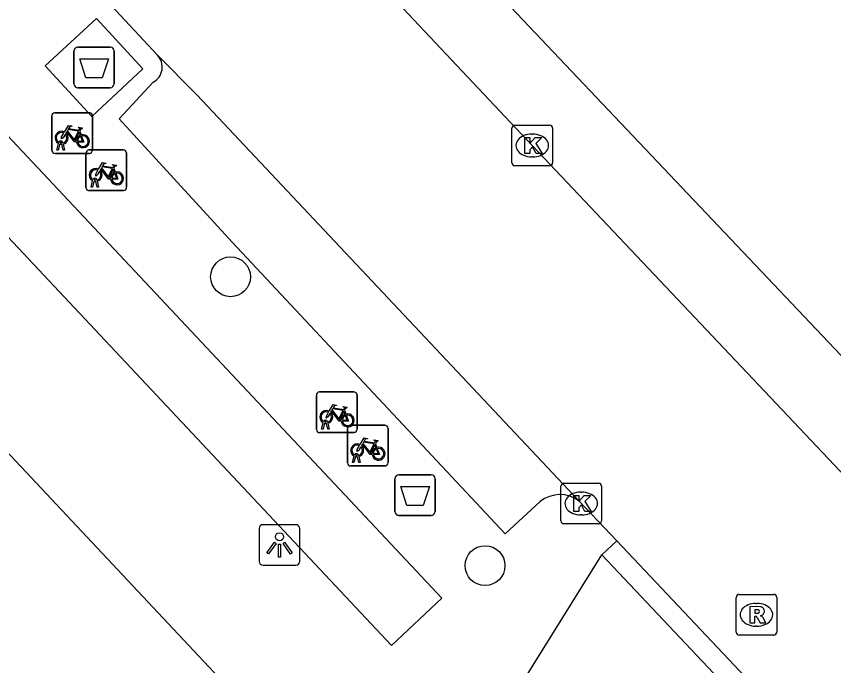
# Model space of a CAD drawing. Extents: x 162347 to 162868, y 381221 to 381813.
# Drawn here: x 162618.54 to 162638.63, y 381348.99 to 381364.96 of the extents above; entities that cross this region are included whole.
import ezdxf

# ---------------------------------------------------------------- set-up
doc = ezdxf.new("R2010")
doc.units = 0
for name, color, linetype in [('IMGEO_Afval_apart_plaats', 7, 'Continuous'), ('IMGEO_Afvalbak', 7, 'Continuous'), ('IMGEO_Boom', 7, 'Continuous'), ('IMGEO_Fietsenrek', 7, 'Continuous'), ('IMGEO_Kolk', 7, 'Continuous'), ('IMGEO_Lichtpunt', 7, 'Continuous'), ('IMGEO_Pand', 7, 'Continuous'), ('IMGEO_Rijbaan_lokaal_gesloten', 7, 'Continuous'), ('IMGEO_Rioolput', 7, 'Continuous'), ('IMGEO_Voetpad_gesloten', 7, 'Continuous'), ('IMGEO_Voetpad_open', 7, 'Continuous')]:
    doc.layers.add(name, color=color, linetype=linetype)

msp = doc.modelspace()

# ---------------------------------------------------------------- linework, layer by layer
at = {"layer": 'IMGEO_Afval_apart_plaats'}
for p, q in [((162619.952, 381363.304), (162619.952, 381364.104)), ((162619.952, 381364.104), (162619.952, 381363.304)), ((162620.052, 381364.204), (162620.842, 381364.204)), ((162620.842, 381364.204), (162620.052, 381364.204)), ((162620.942, 381364.104), (162620.942, 381363.304)), ((162620.942, 381363.304), (162620.942, 381364.104)), ((162620.842, 381363.204), (162620.052, 381363.204)), ((162620.052, 381363.204), (162620.842, 381363.204))]:
    msp.add_line(p, q, dxfattribs=at)
msp.add_lwpolyline([(162620.095, 381363.918), (162620.799, 381363.918), (162620.65, 381363.448), (162620.244, 381363.448), (162620.095, 381363.918)], dxfattribs=at)
for centre, start, end in [((162620.052, 381364.104), 90, 180), ((162620.052, 381364.104), 90, 180), ((162620.842, 381364.104), 0, 90), ((162620.842, 381364.104), 360, 90), ((162620.052, 381363.304), 180, 270), ((162620.052, 381363.304), 180, 270), ((162620.842, 381363.304), 270, 0), ((162620.842, 381363.304), 270, 0)]:
    msp.add_arc(centre, 0.1, start, end, dxfattribs=at)
at = {"layer": 'IMGEO_Afvalbak'}
for p, q in [((162627.943, 381353.689), (162628.733, 381353.689)), ((162628.733, 381353.689), (162627.943, 381353.689)), ((162627.843, 381352.789), (162627.843, 381353.589)), ((162627.843, 381353.589), (162627.843, 381352.789)), ((162628.833, 381353.589), (162628.833, 381352.789)), ((162628.833, 381352.789), (162628.833, 381353.589)), ((162628.733, 381352.689), (162627.943, 381352.689)), ((162627.943, 381352.689), (162628.733, 381352.689))]:
    msp.add_line(p, q, dxfattribs=at)
msp.add_lwpolyline([(162627.986, 381353.403), (162628.69, 381353.403), (162628.541, 381352.933), (162628.135, 381352.933), (162627.986, 381353.403)], dxfattribs=at)
for centre, start, end in [((162627.943, 381353.589), 90, 180), ((162627.943, 381353.589), 90, 180), ((162628.733, 381353.589), 0, 90), ((162628.733, 381353.589), 360, 90), ((162627.943, 381352.789), 180, 270), ((162627.943, 381352.789), 180, 270), ((162628.733, 381352.789), 270, 0), ((162628.733, 381352.789), 270, 0)]:
    msp.add_arc(centre, 0.1, start, end, dxfattribs=at)
at = {"layer": 'IMGEO_Boom'}
for centre in [(162623.803, 381358.556), (162630.06, 381351.454)]:
    msp.add_circle(centre, 0.489, dxfattribs=at)
at = {"layer": 'IMGEO_Fietsenrek'}
for p, q in [((162619.408, 381361.665), (162619.408, 381362.506)), ((162619.408, 381362.506), (162619.408, 381361.665)), ((162619.483, 381362.59), (162620.324, 381362.59)), ((162620.324, 381362.59), (162619.483, 381362.59)), ((162620.408, 381362.515), (162620.408, 381361.674)), ((162620.408, 381361.674), (162620.408, 381362.515)), ((162620.095, 381362.139), (162620.131, 381362.044)), ((162619.646, 381361.846), (162619.645, 381361.85)), ((162619.677, 381361.857), (162619.678, 381361.85)), ((162619.535, 381361.674), (162619.574, 381361.834)), ((162619.569, 381361.674), (162619.535, 381361.674)), ((162619.604, 381361.822), (162619.569, 381361.674)), ((162619.687, 381361.674), (162619.653, 381361.816)), ((162619.685, 381361.82), (162619.72, 381361.674)), ((162619.72, 381361.674), (162619.687, 381361.674)), ((162620.321, 381361.676), (162621.162, 381361.676)), ((162621.162, 381361.676), (162620.321, 381361.676)), ((162620.333, 381361.59), (162619.492, 381361.59)), ((162619.492, 381361.59), (162620.333, 381361.59)), ((162620.246, 381360.751), (162620.246, 381361.592)), ((162620.246, 381361.592), (162620.246, 381360.751)), ((162621.246, 381361.601), (162621.246, 381360.76)), ((162621.246, 381360.76), (162621.246, 381361.601)), ((162620.933, 381361.225), (162620.969, 381361.13)), ((162620.373, 381360.76), (162620.412, 381360.92)), ((162620.442, 381360.908), (162620.407, 381360.76)), ((162620.484, 381360.932), (162620.483, 381360.936)), ((162620.525, 381360.76), (162620.491, 381360.902)), ((162620.515, 381360.943), (162620.516, 381360.936)), ((162620.523, 381360.906), (162620.558, 381360.76)), ((162621.171, 381360.676), (162620.33, 381360.676)), ((162620.33, 381360.676), (162621.171, 381360.676)), ((162620.407, 381360.76), (162620.373, 381360.76)), ((162620.558, 381360.76), (162620.525, 381360.76)), ((162625.915, 381354.8), (162625.915, 381355.641)), ((162625.915, 381355.641), (162625.915, 381354.8)), ((162625.99, 381355.725), (162626.831, 381355.725)), ((162626.831, 381355.725), (162625.99, 381355.725)), ((162626.915, 381355.65), (162626.915, 381354.809)), ((162626.915, 381354.809), (162626.915, 381355.65)), ((162626.602, 381355.274), (162626.638, 381355.179)), ((162626.042, 381354.809), (162626.081, 381354.969)), ((162626.076, 381354.809), (162626.042, 381354.809)), ((162626.111, 381354.957), (162626.076, 381354.809)), ((162626.153, 381354.981), (162626.152, 381354.985)), ((162626.194, 381354.809), (162626.16, 381354.951)), ((162626.184, 381354.992), (162626.185, 381354.985)), ((162626.192, 381354.955), (162626.227, 381354.809)), ((162626.227, 381354.809), (162626.194, 381354.809)), ((162626.676, 381353.979), (162626.676, 381354.82)), ((162626.676, 381354.82), (162626.676, 381353.979)), ((162626.751, 381354.904), (162627.592, 381354.904)), ((162627.592, 381354.904), (162626.751, 381354.904)), ((162627.676, 381354.829), (162627.676, 381353.988)), ((162627.676, 381353.988), (162627.676, 381354.829)), ((162626.84, 381354.725), (162625.999, 381354.725)), ((162625.999, 381354.725), (162626.84, 381354.725)), ((162627.363, 381354.453), (162627.399, 381354.358)), ((162626.803, 381353.988), (162626.842, 381354.148)), ((162626.872, 381354.136), (162626.837, 381353.988)), ((162626.914, 381354.16), (162626.913, 381354.164)), ((162626.955, 381353.988), (162626.921, 381354.13)), ((162626.945, 381354.171), (162626.946, 381354.164)), ((162626.953, 381354.134), (162626.988, 381353.988)), ((162627.601, 381353.904), (162626.76, 381353.904)), ((162626.76, 381353.904), (162627.601, 381353.904)), ((162626.837, 381353.988), (162626.803, 381353.988)), ((162626.988, 381353.988), (162626.955, 381353.988))]:
    msp.add_line(p, q, dxfattribs=at)
for points in [[(162619.721, 381362.116), (162619.816, 381362.28), (162619.902, 381362.266), (162619.904, 381362.257), (162619.848, 381362.246), (162619.821, 381362.201), (162620.077, 381362.16)], [(162619.742, 381362.064), (162619.69, 381361.974), (162619.65, 381361.949), (162619.651, 381361.996), (162619.706, 381362.09)], [(162620.017, 381361.872), (162619.967, 381361.872), (162619.776, 381362.123), (162619.757, 381362.091)], [(162620.064, 381362.135), (162619.807, 381362.176), (162619.79, 381362.147), (162619.957, 381361.927), (162620.064, 381362.135)], [(162620.112, 381362.037), (162620.082, 381362.114), (162619.973, 381361.896), (162620.016, 381361.896)], [(162620.077, 381362.16), (162620.102, 381362.209), (162620.096, 381362.213), (162620.073, 381362.217), (162620.061, 381362.224), (162620.06, 381362.227), (162620.062, 381362.232), (162620.157, 381362.217), (162620.159, 381362.207), (162620.149, 381362.194), (162620.137, 381362.188), (162620.123, 381362.194), (162620.095, 381362.139)], [(162620.046, 381361.896), (162620.166, 381361.895), (162620.122, 381362.009)], [(162620.142, 381362.016), (162620.197, 381361.871), (162620.047, 381361.871)], [(162620.559, 381361.202), (162620.654, 381361.366), (162620.74, 381361.352), (162620.742, 381361.343), (162620.686, 381361.332), (162620.659, 381361.287), (162620.915, 381361.246)], [(162620.902, 381361.221), (162620.645, 381361.262), (162620.628, 381361.233), (162620.795, 381361.013), (162620.902, 381361.221)], [(162620.915, 381361.246), (162620.94, 381361.295), (162620.934, 381361.299), (162620.911, 381361.303), (162620.899, 381361.31), (162620.898, 381361.313), (162620.9, 381361.318), (162620.995, 381361.303), (162620.997, 381361.293), (162620.987, 381361.28), (162620.975, 381361.274), (162620.961, 381361.28), (162620.933, 381361.225)], [(162620.58, 381361.15), (162620.528, 381361.06), (162620.488, 381361.035), (162620.489, 381361.082), (162620.544, 381361.176)], [(162620.855, 381360.958), (162620.805, 381360.958), (162620.614, 381361.209), (162620.595, 381361.177)], [(162620.95, 381361.123), (162620.92, 381361.2), (162620.811, 381360.982), (162620.854, 381360.982)], [(162620.884, 381360.982), (162621.004, 381360.981), (162620.96, 381361.095)], [(162620.98, 381361.102), (162621.035, 381360.957), (162620.885, 381360.957)], [(162626.228, 381355.251), (162626.323, 381355.415), (162626.409, 381355.401), (162626.411, 381355.392), (162626.355, 381355.381), (162626.328, 381355.336), (162626.584, 381355.295)], [(162626.249, 381355.199), (162626.197, 381355.109), (162626.157, 381355.084), (162626.158, 381355.131), (162626.213, 381355.225)], [(162626.524, 381355.007), (162626.474, 381355.007), (162626.283, 381355.258), (162626.264, 381355.226)], [(162626.571, 381355.27), (162626.314, 381355.311), (162626.297, 381355.282), (162626.464, 381355.062), (162626.571, 381355.27)], [(162626.619, 381355.172), (162626.589, 381355.249), (162626.48, 381355.031), (162626.523, 381355.031)], [(162626.584, 381355.295), (162626.609, 381355.344), (162626.603, 381355.348), (162626.58, 381355.352), (162626.568, 381355.359), (162626.567, 381355.362), (162626.569, 381355.367), (162626.664, 381355.352), (162626.666, 381355.342), (162626.656, 381355.329), (162626.644, 381355.323), (162626.63, 381355.329), (162626.602, 381355.274)], [(162626.553, 381355.031), (162626.673, 381355.03), (162626.629, 381355.144)], [(162626.649, 381355.151), (162626.704, 381355.006), (162626.554, 381355.006)], [(162627.01, 381354.378), (162626.958, 381354.288), (162626.918, 381354.263), (162626.919, 381354.31), (162626.974, 381354.404)], [(162626.989, 381354.43), (162627.084, 381354.594), (162627.17, 381354.58), (162627.172, 381354.571), (162627.116, 381354.56), (162627.089, 381354.515), (162627.345, 381354.474)], [(162627.285, 381354.186), (162627.235, 381354.186), (162627.044, 381354.437), (162627.025, 381354.405)], [(162627.332, 381354.449), (162627.075, 381354.49), (162627.058, 381354.461), (162627.225, 381354.241), (162627.332, 381354.449)], [(162627.38, 381354.351), (162627.35, 381354.428), (162627.241, 381354.21), (162627.284, 381354.21)], [(162627.345, 381354.474), (162627.37, 381354.523), (162627.364, 381354.527), (162627.341, 381354.531), (162627.329, 381354.538), (162627.328, 381354.541), (162627.33, 381354.546), (162627.425, 381354.531), (162627.427, 381354.521), (162627.417, 381354.508), (162627.405, 381354.502), (162627.391, 381354.508), (162627.363, 381354.453)], [(162627.314, 381354.21), (162627.434, 381354.209), (162627.39, 381354.323)], [(162627.41, 381354.33), (162627.465, 381354.185), (162627.315, 381354.185)]]:
    msp.add_lwpolyline(points, dxfattribs=at)
for centre, radius, start, end in [((162619.486, 381362.512), 0.0779, 92.4484, 184.2845), ((162619.486, 381362.512), 0.0779, 92.4484, 184.2845), ((162620.33, 381362.512), 0.0779, 2.4484, 94.2845), ((162620.33, 381362.512), 0.0779, 2.4484, 94.2845), ((162619.648, 381361.975), 0.159, 62.6766, 242.1369), ((162619.648, 381361.975), 0.129, 63.3192, 238.903), ((162619.648, 381361.975), 0.129, 283.6043, 43.4302), ((162619.648, 381361.975), 0.159, 283.5766, 46.6042), ((162620.175, 381361.891), 0.159, 187.0065, 105.7708), ((162619.628, 381361.846), 0.0499, 12.8025, 158.6934), ((162619.628, 381361.846), 0.0174, 12.8025, 163.4502), ((162619.648, 381361.975), 0.129, 253.415, 269.0204), ((162620.175, 381361.891), 0.159, 113.3408, 178.3217), ((162620.175, 381361.891), 0.129, 113.923, 177.9556), ((162620.175, 381361.891), 0.129, 188.6715, 104.5883), ((162619.486, 381361.668), 0.0779, 182.4484, 274.2845), ((162619.486, 381361.668), 0.0779, 182.4484, 274.2845), ((162619.648, 381361.975), 0.159, 253.9967, 271.7867), ((162620.324, 381361.598), 0.0779, 92.4484, 184.2845), ((162620.324, 381361.598), 0.0779, 92.4484, 184.2845), ((162620.33, 381361.668), 0.0779, 272.4484, 4.2845), ((162620.33, 381361.668), 0.0779, 272.4484, 4.2845), ((162621.168, 381361.598), 0.0779, 2.4484, 94.2845), ((162621.168, 381361.598), 0.0779, 2.4484, 94.2845), ((162620.486, 381361.061), 0.159, 62.6766, 242.1369), ((162620.486, 381361.061), 0.129, 63.3192, 238.903), ((162620.486, 381361.061), 0.129, 283.6043, 43.4302), ((162620.486, 381361.061), 0.159, 283.5766, 46.6042), ((162621.013, 381360.977), 0.159, 113.3408, 178.3217), ((162621.013, 381360.977), 0.159, 187.0065, 105.7708), ((162621.013, 381360.977), 0.129, 113.923, 177.9556), ((162621.013, 381360.977), 0.129, 188.6715, 104.5883), ((162620.466, 381360.932), 0.0499, 12.8025, 158.6934), ((162620.486, 381361.061), 0.159, 253.9967, 271.7867), ((162620.466, 381360.932), 0.0174, 12.8025, 163.4502), ((162620.486, 381361.061), 0.129, 253.415, 269.0204), ((162620.324, 381360.754), 0.0779, 182.4484, 274.2845), ((162620.324, 381360.754), 0.0779, 182.4484, 274.2845), ((162621.168, 381360.754), 0.0779, 272.4484, 4.2845), ((162621.168, 381360.754), 0.0779, 272.4484, 4.2845), ((162625.993, 381355.647), 0.0779, 92.4484, 184.2845), ((162625.993, 381355.647), 0.0779, 92.4484, 184.2845), ((162626.837, 381355.647), 0.0779, 2.4484, 94.2845), ((162626.837, 381355.647), 0.0779, 2.4484, 94.2845), ((162626.155, 381355.11), 0.159, 62.6766, 242.1369), ((162626.155, 381355.11), 0.129, 63.3192, 238.903), ((162626.155, 381355.11), 0.159, 283.5766, 46.6042), ((162626.135, 381354.981), 0.0499, 12.8025, 158.6934), ((162626.155, 381355.11), 0.129, 283.6043, 43.4302), ((162626.682, 381355.026), 0.159, 113.3408, 178.3217), ((162626.682, 381355.026), 0.159, 187.0065, 105.7708), ((162626.682, 381355.026), 0.129, 113.923, 177.9556), ((162626.682, 381355.026), 0.129, 188.6715, 104.5883), ((162626.155, 381355.11), 0.159, 253.9967, 271.7867), ((162626.135, 381354.981), 0.0174, 12.8025, 163.4502), ((162626.155, 381355.11), 0.129, 253.415, 269.0204), ((162626.754, 381354.826), 0.0779, 92.4484, 184.2845), ((162626.754, 381354.826), 0.0779, 92.4484, 184.2845), ((162626.837, 381354.803), 0.0779, 272.4484, 4.2845), ((162626.837, 381354.803), 0.0779, 272.4484, 4.2845), ((162627.598, 381354.826), 0.0779, 2.4484, 94.2845), ((162627.598, 381354.826), 0.0779, 2.4484, 94.2845), ((162625.993, 381354.803), 0.0779, 182.4484, 274.2845), ((162625.993, 381354.803), 0.0779, 182.4484, 274.2845), ((162626.916, 381354.289), 0.159, 62.6766, 242.1369), ((162626.916, 381354.289), 0.129, 63.3192, 238.903), ((162626.916, 381354.289), 0.159, 283.5766, 46.6042), ((162626.896, 381354.16), 0.0499, 12.8025, 158.6934), ((162626.916, 381354.289), 0.129, 283.6043, 43.4302), ((162627.443, 381354.205), 0.159, 113.3408, 178.3217), ((162627.443, 381354.205), 0.159, 187.0065, 105.7708), ((162627.443, 381354.205), 0.129, 113.923, 177.9556), ((162627.443, 381354.205), 0.129, 188.6715, 104.5883), ((162626.916, 381354.289), 0.159, 253.9967, 271.7867), ((162626.896, 381354.16), 0.0174, 12.8025, 163.4502), ((162626.916, 381354.289), 0.129, 253.415, 269.0204), ((162626.754, 381353.982), 0.0779, 182.4484, 274.2845), ((162626.754, 381353.982), 0.0779, 182.4484, 274.2845), ((162627.598, 381353.982), 0.0779, 272.4484, 4.2845), ((162627.598, 381353.982), 0.0779, 272.4484, 4.2845)]:
    msp.add_arc(centre, radius, start, end, dxfattribs=at)
at = {"layer": 'IMGEO_Kolk'}
for p, q in [((162630.795, 381362.285), (162631.647, 381362.285)), ((162630.72, 381361.359), (162630.72, 381362.211)), ((162631.208, 381362.065), (162631.233, 381362.065)), ((162631.721, 381362.211), (162631.721, 381361.359)), ((162631.231, 381361.505), (162631.206, 381361.505)), ((162631.647, 381361.285), (162630.795, 381361.285)), ((162631.923, 381352.555), (162631.923, 381353.407)), ((162631.998, 381353.481), (162632.85, 381353.481)), ((162632.924, 381353.407), (162632.924, 381352.555)), ((162632.411, 381353.261), (162632.436, 381353.261)), ((162632.434, 381352.701), (162632.409, 381352.701)), ((162632.85, 381352.481), (162631.998, 381352.481))]:
    msp.add_line(p, q, dxfattribs=at)
for points in [[(162630.795, 381362.285), (162631.647, 381362.285)], [(162630.72, 381361.359), (162630.72, 381362.211)], [(162631.721, 381362.211), (162631.721, 381361.359)], [(162631.041, 381361.985), (162631.164, 381361.985), (162631.164, 381361.834), (162631.294, 381361.985), (162631.458, 381361.985), (162631.312, 381361.834), (162631.465, 381361.585), (162631.313, 381361.585), (162631.228, 381361.749), (162631.164, 381361.682), (162631.164, 381361.585), (162631.041, 381361.585), (162631.041, 381361.985)], [(162631.647, 381361.285), (162630.795, 381361.285)], [(162631.923, 381352.555), (162631.923, 381353.407)], [(162631.998, 381353.481), (162632.85, 381353.481)], [(162632.924, 381353.407), (162632.924, 381352.555)], [(162632.244, 381353.181), (162632.367, 381353.181), (162632.367, 381353.03), (162632.497, 381353.181), (162632.661, 381353.181), (162632.515, 381353.03), (162632.668, 381352.781), (162632.516, 381352.781), (162632.431, 381352.945), (162632.367, 381352.878), (162632.367, 381352.781), (162632.244, 381352.781), (162632.244, 381353.181)], [(162632.85, 381352.481), (162631.998, 381352.481)]]:
    msp.add_lwpolyline(points, dxfattribs=at)
for centre, start, end in [((162630.797, 381362.209), 91.552, 178.448), ((162630.797, 381362.209), 91.552, 178.448), ((162631.645, 381362.209), 1.552, 88.448), ((162631.645, 381362.209), 1.552, 88.448), ((162630.797, 381361.361), 181.552, 268.448), ((162630.797, 381361.361), 181.552, 268.448), ((162631.645, 381361.361), 271.552, 358.448), ((162631.645, 381361.361), 271.552, 358.448), ((162632, 381353.405), 91.552, 178.448), ((162632, 381353.405), 91.552, 178.448), ((162632.848, 381353.405), 1.552, 88.448), ((162632.848, 381353.405), 1.552, 88.448), ((162632, 381352.557), 181.552, 268.448), ((162632, 381352.557), 181.552, 268.448), ((162632.848, 381352.557), 271.552, 358.448), ((162632.848, 381352.557), 271.552, 358.448)]:
    msp.add_arc(centre, 0.0765, start, end, dxfattribs=at)
for centre, major_axis, ratio, start_param, end_param in [((162631.207, 381361.785), (-0.387, 0.002), 0.722429, 4.712389, 7.853982), ((162631.232, 381361.785), (-0.39, 0.002), 0.717154, 1.570796, 4.712389), ((162632.41, 381352.981), (-0.387, 0.002), 0.722429, 4.712389, 7.853982), ((162632.435, 381352.981), (-0.39, 0.002), 0.717154, 1.570796, 4.712389)]:
    msp.add_ellipse(centre, major_axis=major_axis, ratio=ratio, start_param=start_param, end_param=end_param, dxfattribs=at)
at = {"layer": 'IMGEO_Lichtpunt'}
for p, q in [((162625.41, 381352.461), (162624.602, 381352.461)), ((162625.41, 381352.461), (162624.602, 381352.461)), ((162624.508, 381352.366), (162624.508, 381351.559)), ((162624.508, 381352.366), (162624.508, 381351.559)), ((162625.504, 381351.559), (162625.504, 381352.366)), ((162625.504, 381351.559), (162625.504, 381352.366)), ((162624.602, 381351.465), (162625.41, 381351.465)), ((162624.602, 381351.465), (162625.41, 381351.465))]:
    msp.add_line(p, q, dxfattribs=at)
for points in [[(162624.882, 381352.03), (162624.921, 381352.002), (162624.733, 381351.74), (162624.695, 381351.767), (162624.882, 381352.03)], [(162625.094, 381352.002), (162625.132, 381352.029), (162625.319, 381351.767), (162625.28, 381351.739), (162625.094, 381352.002)], [(162624.984, 381351.982), (162625.031, 381351.982), (162625.031, 381351.66), (162624.984, 381351.66), (162624.984, 381351.982)]]:
    msp.add_lwpolyline(points, dxfattribs=at)
msp.add_circle((162625.007, 381352.164), 0.0994, dxfattribs=at)
for centre, start, end in [((162624.602, 381352.366), 90, 180), ((162624.602, 381352.366), 90, 180), ((162625.41, 381352.366), 0, 90), ((162625.41, 381352.366), 0, 90), ((162624.602, 381351.559), 180, 270), ((162624.602, 381351.559), 180, 270), ((162625.41, 381351.559), 270, 0), ((162625.41, 381351.559), 270, 360)]:
    msp.add_arc(centre, 0.0946, start, end, dxfattribs=at)
at = {"layer": 'IMGEO_Pand'}
msp.add_lwpolyline([(162627.272, 381344.707), (162607.896, 381365.343)], dxfattribs=at)
at = {"layer": 'IMGEO_Rijbaan_lokaal_gesloten'}
for points in [[(162656.018, 381335.583), (162653.74, 381337.977), (162644.499, 381347.735), (162631.221, 381361.785), (162624.744, 381368.671), (162624.577, 381368.822)], [(162618.388, 381367.898), (162622.008, 381364.006)], [(162632.37, 381353.042), (162622.978, 381363.033), (162622.008, 381364.006)], [(162632.37, 381353.042), (162633.296, 381352.061)], [(162638.522, 381346.53), (162633.296, 381352.061)]]:
    msp.add_lwpolyline(points, dxfattribs=at)
at = {"layer": 'IMGEO_Rioolput'}
for p, q in [((162636.232, 381349.82), (162636.232, 381350.672)), ((162636.307, 381350.746), (162637.159, 381350.746)), ((162637.233, 381350.672), (162637.233, 381349.82)), ((162636.72, 381350.526), (162636.745, 381350.526)), ((162636.743, 381349.966), (162636.718, 381349.966)), ((162637.159, 381349.746), (162636.307, 381349.746))]:
    msp.add_line(p, q, dxfattribs=at)
for points in [[(162636.232, 381349.82), (162636.232, 381350.672)], [(162636.307, 381350.746), (162637.159, 381350.746)], [(162637.233, 381350.672), (162637.233, 381349.82)], [(162636.821, 381350.444), (162636.569, 381350.446), (162636.569, 381350.046)], [(162636.569, 381350.046), (162636.693, 381350.046), (162636.693, 381350.208), (162636.704, 381350.208)], [(162636.747, 381350.365), (162636.693, 381350.365), (162636.693, 381350.284)], [(162636.693, 381350.284), (162636.745, 381350.284)], [(162636.751, 381350.179), (162636.822, 381350.046), (162636.962, 381350.046), (162636.897, 381350.172)], [(162637.159, 381349.746), (162636.307, 381349.746)]]:
    msp.add_lwpolyline(points, dxfattribs=at)
for centre, radius, start, end in [((162636.309, 381350.67), 0.0765, 91.552, 178.448), ((162636.309, 381350.67), 0.0765, 91.552, 178.448), ((162637.157, 381350.67), 0.0765, 1.552, 88.448), ((162637.157, 381350.67), 0.0765, 1.552, 88.448), ((162636.82, 381350.334), 0.109, 350.3612, 89.416), ((162636.703, 381350.155), 0.0533, 26.0293, 88.6989), ((162636.729, 381350.473), 0.19, 274.7715, 282.9687), ((162636.753, 381350.269), 0.0964, 77.0061, 93.1865), ((162636.767, 381350.326), 0.0378, 276.6634, 79.6772), ((162636.818, 381350.334), 0.112, 277.5842, 350.9817), ((162636.802, 381350.119), 0.108, 29.5134, 73.7905), ((162636.309, 381349.822), 0.0765, 181.552, 268.448), ((162636.309, 381349.822), 0.0765, 181.552, 268.448), ((162637.157, 381349.822), 0.0765, 271.552, 358.448), ((162637.157, 381349.822), 0.0765, 271.552, 358.448)]:
    msp.add_arc(centre, radius, start, end, dxfattribs=at)
for centre, major_axis, ratio, start_param, end_param in [((162636.719, 381350.246), (-0.387, 0.002), 0.722429, 4.712389, 7.853982), ((162636.744, 381350.246), (-0.39, 0.002), 0.717154, 1.570796, 4.712389)]:
    msp.add_ellipse(centre, major_axis=major_axis, ratio=ratio, start_param=start_param, end_param=end_param, dxfattribs=at)
at = {"layer": 'IMGEO_Voetpad_gesloten'}
msp.add_lwpolyline([(162620.504, 381364.906), (162619.244, 381363.74), (162620.39, 381362.501), (162621.65, 381363.667), (162620.504, 381364.906)], dxfattribs=at)
at = {"layer": 'IMGEO_Voetpad_open'}
for points in [[(162639.256, 381356.15), (162625.878, 381370.278)], [(162627.759, 381349.494), (162628.998, 381350.658), (162613.904, 381366.733), (162612.665, 381365.569), (162627.759, 381349.494)], [(162621.904, 381363.339), (162621.063, 381362.444), (162623.844, 381359.411), (162630.555, 381352.238), (162631.413, 381353.031)], [(162633.296, 381352.061), (162632.93, 381351.722)], [(162627.272, 381344.707), (162630.511, 381347.832), (162632.93, 381351.722)], [(162632.93, 381351.722), (162638.154, 381346.19)]]:
    msp.add_lwpolyline(points, dxfattribs=at)
for centre, radius, start, end in [((162621.696, 381363.713), 0.428, 299.0394, 43.2359), ((162631.899, 381352.427), 0.775, 52.5013, 128.8158)]:
    msp.add_arc(centre, radius, start, end, dxfattribs=at)

doc.saveas('drawing.dxf')
